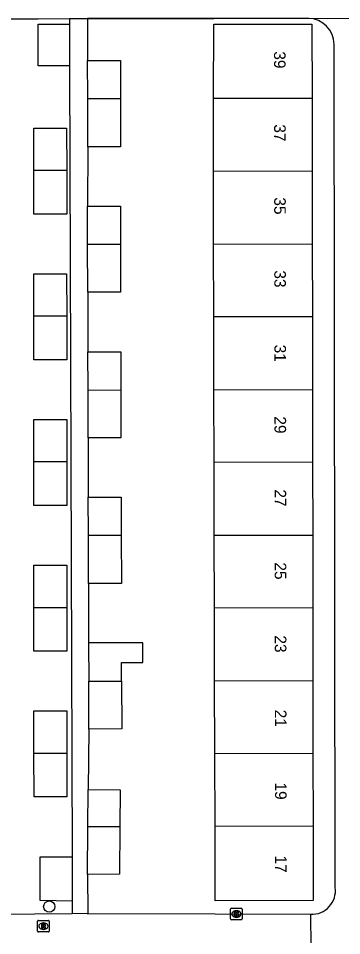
# Model space of a CAD drawing. Extents: x 160732 to 162105, y 387428 to 388479.
# Drawn here: x 161523.4 to 161551.3, y 388136.5 to 388215.7 of the extents above; entities that cross this region are included whole.
import ezdxf

# ---------------------------------------------------------------- set-up
doc = ezdxf.new("R2010")
doc.units = 0
for name, color, linetype in [('IMGEO_Boom', 7, 'Continuous'), ('IMGEO_Kolk', 7, 'Continuous'), ('IMGEO_Muur', 7, 'Continuous'), ('IMGEO_Pand', 7, 'Continuous'), ('IMGEO_Pand_nummerreeks', 7, 'Continuous'), ('IMGEO_Rioolput', 7, 'Continuous'), ('IMGEO_Voetpad_open', 7, 'Continuous')]:
    doc.layers.add(name, color=color, linetype=linetype)

msp = doc.modelspace()

# ---------------------------------------------------------------- linework, layer by layer
at = {"layer": 'IMGEO_Boom'}
msp.add_circle((161526.058, 388138.98), 0.489, dxfattribs=at)
at = {"layer": 'IMGEO_Kolk'}
for p, q in [((161541.704, 388137.916), (161541.704, 388138.768)), ((161541.779, 388138.842), (161542.631, 388138.842)), ((161542.192, 388138.622), (161542.217, 388138.622)), ((161542.705, 388138.768), (161542.705, 388137.916)), ((161542.631, 388137.842), (161541.779, 388137.842)), ((161542.215, 388138.062), (161542.19, 388138.062))]:
    msp.add_line(p, q, dxfattribs=at)
for points in [[(161541.704, 388137.916), (161541.704, 388138.768)], [(161541.779, 388138.842), (161542.631, 388138.842)], [(161542.025, 388138.542), (161542.148, 388138.542), (161542.148, 388138.391), (161542.278, 388138.542), (161542.442, 388138.542), (161542.296, 388138.391), (161542.449, 388138.142), (161542.297, 388138.142), (161542.212, 388138.306), (161542.148, 388138.239), (161542.148, 388138.142), (161542.025, 388138.142), (161542.025, 388138.542)], [(161542.705, 388138.768), (161542.705, 388137.916)], [(161542.631, 388137.842), (161541.779, 388137.842)]]:
    msp.add_lwpolyline(points, dxfattribs=at)
for centre, start, end in [((161541.781, 388138.766), 91.55205, 178.44795), ((161541.781, 388138.766), 91.55205, 178.44795), ((161542.629, 388138.766), 1.55205, 88.44795), ((161542.629, 388138.766), 1.55205, 88.44795), ((161541.781, 388137.918), 181.55205, 268.44795), ((161541.781, 388137.918), 181.55205, 268.44795), ((161542.629, 388137.918), 271.55205, 358.44795), ((161542.629, 388137.918), 271.55205, 358.44795)]:
    msp.add_arc(centre, 0.0765, start, end, dxfattribs=at)
for centre, major_axis, ratio, start_param, end_param in [((161542.191, 388138.342), (-0.387, 0.002), 0.722429, 4.712389, 7.853982), ((161542.216, 388138.342), (-0.39, 0.002), 0.717154, 1.570796, 4.712389)]:
    msp.add_ellipse(centre, major_axis=major_axis, ratio=ratio, start_param=start_param, end_param=end_param, dxfattribs=at)
at = {"layer": 'IMGEO_Muur'}
for points in [[(161516.924, 388215.631), (161525.087, 388215.64)], [(161529.359, 388215.645), (161540.243, 388215.658)], [(161529.319, 388138.384), (161540.374, 388138.349)]]:
    msp.add_lwpolyline(points, dxfattribs=at)
at = {"layer": 'IMGEO_Pand'}
for points in [[(161527.812, 388211.578), (161525.097, 388211.571), (161525.088, 388215.165), (161527.802, 388215.172)], [(161527.802, 388215.172), (161527.812, 388211.578)], [(161540.232, 388208.741), (161540.242, 388215.17), (161548.719, 388215.153), (161548.728, 388208.763)], [(161529.365, 388212.021), (161532.204, 388212.026), (161532.209, 388208.763)], [(161529.371, 388208.763), (161529.365, 388212.021)], [(161529.371, 388208.763), (161532.209, 388208.763)], [(161529.378, 388204.586), (161529.371, 388208.763)], [(161532.209, 388208.763), (161532.216, 388204.59), (161529.378, 388204.586)], [(161540.223, 388202.458), (161540.232, 388208.741)], [(161548.728, 388208.763), (161540.232, 388208.741)], [(161548.728, 388208.763), (161548.737, 388202.479)], [(161524.723, 388202.535), (161524.716, 388206.188), (161527.555, 388206.193), (161527.561, 388202.539)], [(161527.561, 388202.539), (161524.723, 388202.535)], [(161527.561, 388202.539), (161527.567, 388198.757), (161524.729, 388198.753), (161524.723, 388202.535)], [(161540.228, 388196.173), (161540.219, 388199.86), (161540.223, 388202.458)], [(161548.737, 388202.479), (161540.223, 388202.458)], [(161548.737, 388202.479), (161548.745, 388196.195)], [(161529.361, 388199.453), (161532.2, 388199.458), (161532.205, 388196.152)], [(161529.367, 388196.145), (161529.361, 388199.453)], [(161532.205, 388196.152), (161529.367, 388196.145)], [(161529.374, 388192.018), (161529.367, 388196.145)], [(161532.205, 388196.152), (161532.212, 388192.022), (161529.374, 388192.018)], [(161540.228, 388196.173), (161548.745, 388196.195)], [(161540.244, 388189.889), (161540.228, 388196.173)], [(161548.745, 388196.195), (161548.754, 388189.91)], [(161524.726, 388189.959), (161524.719, 388193.612), (161527.558, 388193.617), (161527.564, 388189.963)], [(161527.564, 388189.963), (161524.726, 388189.959)], [(161527.564, 388189.963), (161527.57, 388186.181), (161524.732, 388186.177), (161524.726, 388189.959)], [(161548.754, 388189.91), (161540.244, 388189.889)], [(161548.754, 388189.91), (161548.763, 388183.626)], [(161540.26, 388183.605), (161540.244, 388189.889)], [(161529.393, 388186.885), (161532.232, 388186.89), (161532.237, 388183.585)], [(161529.399, 388183.578), (161529.393, 388186.885)], [(161529.399, 388183.578), (161532.237, 388183.585)], [(161529.406, 388179.45), (161529.399, 388183.578)], [(161532.237, 388183.585), (161532.244, 388179.454), (161529.406, 388179.45)], [(161540.26, 388183.605), (161548.763, 388183.626)], [(161540.276, 388177.321), (161540.26, 388183.605)], [(161548.763, 388183.626), (161548.771, 388177.342)], [(161524.729, 388177.383), (161524.722, 388181.036), (161527.561, 388181.041), (161527.567, 388177.387)], [(161527.567, 388177.387), (161524.729, 388177.383)], [(161527.567, 388177.387), (161527.573, 388173.605), (161524.735, 388173.601), (161524.729, 388177.383)], [(161548.771, 388177.342), (161540.276, 388177.321)], [(161540.292, 388171.037), (161540.276, 388177.321)], [(161548.771, 388177.342), (161548.78, 388171.058)], [(161529.425, 388174.317), (161532.264, 388174.322), (161532.269, 388171.017)], [(161529.431, 388171.01), (161529.425, 388174.317)], [(161532.269, 388171.017), (161529.431, 388171.01)], [(161529.438, 388166.882), (161529.431, 388171.01)], [(161532.269, 388171.017), (161532.276, 388166.886), (161529.438, 388166.882)], [(161540.292, 388171.037), (161548.78, 388171.058)], [(161540.307, 388164.753), (161540.292, 388171.037)], [(161548.78, 388171.058), (161548.789, 388164.774)], [(161524.733, 388164.806), (161524.726, 388168.459), (161527.565, 388168.464), (161527.571, 388164.81)], [(161524.733, 388164.806), (161527.571, 388164.81)], [(161527.571, 388164.81), (161527.577, 388161.028), (161524.739, 388161.024), (161524.733, 388164.806)], [(161548.789, 388164.774), (161540.307, 388164.753)], [(161540.323, 388158.468), (161540.307, 388164.753)], [(161548.789, 388164.774), (161548.798, 388158.49)], [(161532.3, 388158.447), (161532.298, 388160.063), (161534.12, 388160.066), (161534.117, 388161.756), (161532.295, 388161.753), (161529.456, 388161.748)], [(161529.456, 388161.748), (161529.462, 388158.44)], [(161529.462, 388158.44), (161532.3, 388158.447)], [(161529.469, 388154.313), (161529.462, 388158.44)], [(161532.3, 388158.447), (161532.307, 388154.317), (161529.469, 388154.313)], [(161540.323, 388158.468), (161548.798, 388158.49)], [(161540.339, 388152.184), (161540.323, 388158.468)], [(161548.798, 388158.49), (161548.806, 388152.205)], [(161524.736, 388152.23), (161524.729, 388155.883), (161527.568, 388155.888), (161527.574, 388152.234)], [(161524.736, 388152.23), (161527.574, 388152.234)], [(161527.574, 388152.234), (161527.58, 388148.452), (161524.742, 388148.448), (161524.736, 388152.23)], [(161548.806, 388152.205), (161540.339, 388152.184)], [(161540.355, 388145.9), (161540.339, 388152.184)], [(161548.806, 388152.205), (161548.815, 388145.921)], [(161529.381, 388145.873), (161529.408, 388149.089)], [(161529.408, 388149.089), (161532.183, 388149.066), (161532.157, 388145.88)], [(161532.157, 388145.88), (161532.123, 388141.787), (161529.347, 388141.759)], [(161529.347, 388141.759), (161529.381, 388145.873)], [(161532.157, 388145.88), (161529.381, 388145.873)], [(161548.815, 388145.921), (161540.355, 388145.9)], [(161548.815, 388145.921), (161548.824, 388139.518), (161540.371, 388139.491), (161540.355, 388145.9)], [(161528.021, 388139.444), (161525.267, 388139.495), (161525.279, 388143.277), (161528.021, 388143.265)], [(161528.021, 388143.265), (161528.021, 388139.444)]]:
    msp.add_lwpolyline(points, dxfattribs=at)
at = {"layer": 'IMGEO_Rioolput'}
for p, q in [((161525.052, 388136.867), (161525.052, 388137.719)), ((161525.127, 388137.793), (161525.979, 388137.793)), ((161526.053, 388137.719), (161526.053, 388136.867)), ((161525.563, 388137.013), (161525.538, 388137.013)), ((161525.54, 388137.573), (161525.565, 388137.573)), ((161525.979, 388136.793), (161525.127, 388136.793))]:
    msp.add_line(p, q, dxfattribs=at)
for points in [[(161525.052, 388136.867), (161525.052, 388137.719)], [(161525.127, 388137.793), (161525.979, 388137.793)], [(161526.053, 388137.719), (161526.053, 388136.867)], [(161525.641, 388137.491), (161525.389, 388137.493), (161525.389, 388137.093)], [(161525.389, 388137.093), (161525.513, 388137.093), (161525.513, 388137.255), (161525.524, 388137.255)], [(161525.567, 388137.412), (161525.513, 388137.412), (161525.513, 388137.331)], [(161525.513, 388137.331), (161525.565, 388137.331)], [(161525.571, 388137.226), (161525.642, 388137.093), (161525.782, 388137.093), (161525.717, 388137.219)], [(161525.979, 388136.793), (161525.127, 388136.793)]]:
    msp.add_lwpolyline(points, dxfattribs=at)
for centre, radius, start, end in [((161525.129, 388137.717), 0.0765, 91.55205, 178.44795), ((161525.129, 388137.717), 0.0765, 91.55205, 178.44795), ((161525.977, 388137.717), 0.0765, 1.55205, 88.44795), ((161525.977, 388137.717), 0.0765, 1.55205, 88.44795), ((161525.129, 388136.869), 0.0765, 181.55205, 268.44795), ((161525.129, 388136.869), 0.0765, 181.55205, 268.44795), ((161525.523, 388137.202), 0.0533, 26.02933, 88.69889), ((161525.549, 388137.52), 0.19, 274.7715, 282.96867), ((161525.573, 388137.316), 0.0964, 77.00612, 93.18647), ((161525.587, 388137.373), 0.0378, 276.66336, 79.67722), ((161525.64, 388137.381), 0.109, 350.36119, 89.41601), ((161525.638, 388137.381), 0.112, 277.58423, 350.98172), ((161525.622, 388137.166), 0.108, 29.51342, 73.79051), ((161525.977, 388136.869), 0.0765, 271.55205, 358.44795), ((161525.977, 388136.869), 0.0765, 271.55205, 358.44795)]:
    msp.add_arc(centre, radius, start, end, dxfattribs=at)
for centre, major_axis, ratio, start_param, end_param in [((161525.539, 388137.293), (-0.387, 0.002), 0.722429, 4.712389, 7.853982), ((161525.564, 388137.293), (-0.39, 0.002), 0.717154, 1.570796, 4.712389)]:
    msp.add_ellipse(centre, major_axis=major_axis, ratio=ratio, start_param=start_param, end_param=end_param, dxfattribs=at)
at = {"layer": 'IMGEO_Voetpad_open'}
for points in [[(161508.578, 388215.621), (161516.924, 388215.631), (161525.087, 388215.64), (161527.801, 388215.643)], [(161527.801, 388215.643), (161529.361, 388215.645)], [(161527.801, 388215.643), (161527.802, 388215.172)], [(161548.419, 388215.667), (161540.243, 388215.658), (161529.361, 388215.645)], [(161529.361, 388215.645), (161529.365, 388212.021)], [(161553.167, 388215.62), (161548.444, 388215.669), (161548.419, 388215.667)], [(161550.723, 388140.632), (161550.625, 388213.418)], [(161527.812, 388211.578), (161528.021, 388143.265)], [(161529.378, 388204.586), (161529.361, 388199.453)], [(161529.374, 388192.018), (161529.393, 388186.885)], [(161529.406, 388179.45), (161529.425, 388174.317)], [(161529.438, 388166.882), (161529.456, 388161.748)], [(161529.469, 388154.313), (161529.408, 388149.089)], [(161529.347, 388141.759), (161529.379, 388138.384)], [(161528.021, 388139.444), (161528.031, 388138.372)], [(161528.031, 388138.372), (161508.46, 388138.186)], [(161529.379, 388138.384), (161528.031, 388138.372)], [(161529.379, 388138.384), (161540.374, 388138.349), (161548.606, 388138.324)], [(161548.606, 388138.324), (161548.607, 388135.455)]]:
    msp.add_lwpolyline(points, dxfattribs=at)
for centre, radius, start, end in [((161548.373, 388213.415), 2.252, 0.06987, 88.82411), ((161548.712, 388140.352), 2.031, 267.01412, 7.92902)]:
    msp.add_arc(centre, radius, start, end, dxfattribs=at)

# ---------------------------------------------------------------- texts
at = {"layer": 'IMGEO_Pand_nummerreeks'}
for s, p in [('39', (161545.442, 388212.823)), ('37', (161545.451, 388206.52)), ('35', (161545.46, 388200.217)), ('33', (161545.469, 388193.914)), ('31', (161545.477, 388187.498)), ('29', (161545.486, 388181.308)), ('27', (161545.495, 388175.005)), ('25', (161545.504, 388168.702)), ('23', (161545.512, 388162.399)), ('21', (161545.521, 388155.983)), ('19', (161545.53, 388149.702)), ('17', (161545.539, 388143.399))]:
    msp.add_text(s, height=1, rotation=270.07954, dxfattribs=at).set_placement(p)

doc.saveas('drawing.dxf')
